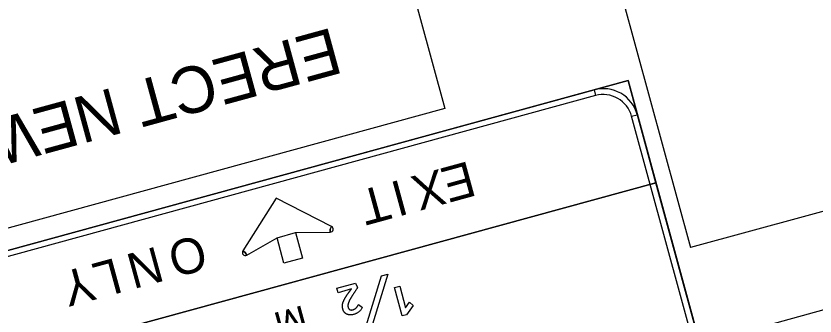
# Model space of a CAD drawing. Extents: x 2001876 to 2025694, y 804561 to 868938.
# Drawn here: x 2011142.2 to 2011486.7, y 826229.8 to 826359 of the extents above; entities that cross this region are included whole.
import ezdxf

# ---------------------------------------------------------------- set-up
doc = ezdxf.new("R2010")
doc.units = 0
for name, color, linetype in [('RD_PD_CLEAR ZONE', 7, 'Continuous'), ('TR SN EXTRUDED PANEL SIGNS - GROUND MOUNTED', 7, 'Continuous'), ('TR SN EXTRUDED PANEL SIGNS- MOUNTED OVERHEAD', 7, 'Continuous')]:
    doc.layers.add(name, color=color, linetype=linetype)

msp = doc.modelspace()

# ---------------------------------------------------------------- linework, layer by layer
at = {"layer": 'RD_PD_CLEAR ZONE'}
msp.add_arc((2017172.81, 828276.7), 5729.58, 180.60373, 207.54541, dxfattribs=at)
at = {"layer": 'TR SN EXTRUDED PANEL SIGNS - GROUND MOUNTED'}
msp.add_line((2011436.97, 826217.9), (2011681.51, 826284.75), dxfattribs=at)
msp.add_lwpolyline([(2011657.96, 826320.35), (2011432.98, 826259.24)], dxfattribs=at)
at = {"layer": 'TR SN EXTRUDED PANEL SIGNS- MOUNTED OVERHEAD'}
for p, q in [((2011356.3, 826539.76), (2011432.98, 826259.24)), ((2011391.4, 826327.13), (2011392.06, 826324.68)), ((2011407.62, 826315.81), (2011410.07, 826316.47)), ((2011278.28, 826268.28), (2011277.69, 826267.16)), ((2011277.69, 826267.16), (2011277.71, 826265.89)), ((2011241.04, 826257.14), (2011239.96, 826257.8)), ((2011241.67, 826256.04), (2011241.04, 826257.14))]:
    msp.add_line(p, q, dxfattribs=at)
for points in [[(2011327.14, 826319.09), (2010732.52, 826156.54), (2010704.76, 826258.09), (2011299.38, 826420.64)], [(2011406.06, 826331.14), (2011098.16, 826246.97), (2011110.18, 826202.98), (2011418.08, 826287.15), (2011406.06, 826331.14)], [(2011418.08, 826287.15), (2011110.18, 826202.98), (2011098.16, 826246.97), (2011406.06, 826331.14)], [(2011462.17, 826125.87), (2011154.27, 826041.7), (2011098.16, 826246.97), (2011406.06, 826331.14)], [(2011392.06, 826324.68), (2011113.49, 826248.53), (2011112.82, 826250.98), (2011391.4, 826327.13), (2011392.06, 826324.68)], [(2011415.64, 826286.48), (2011407.62, 826315.81), (2011410.07, 826316.47), (2011418.08, 826287.15), (2011415.64, 826286.48)], [(2011418.08, 826287.15), (2011110.18, 826202.98), (2011154.27, 826041.7), (2011462.17, 826125.87), (2011418.08, 826287.15)], [(2011455.72, 826139.86), (2011415.64, 826286.48), (2011418.08, 826287.15), (2011458.16, 826140.53), (2011455.72, 826139.86)], [(2011254.36, 826280.47), (2011239.96, 826257.8), (2011241.04, 826257.14), (2011241.67, 826256.04), (2011254.73, 826263.51), (2011262.67, 826265.68), (2011277.71, 826265.89), (2011277.69, 826267.16), (2011278.28, 826268.28), (2011254.36, 826280.47)], [(2011265.68, 826254.68), (2011257.73, 826252.51), (2011254.73, 826263.51), (2011262.67, 826265.68), (2011265.68, 826254.68)], [(2011295.89, 826226.3), (2011293.14, 826225.55), (2011299.74, 826247.05), (2011302.49, 826247.8), (2011295.89, 826226.3)], [(2011313.4, 826234.34), (2011310.57, 826230.32), (2011308.71, 826229.81), (2011305.36, 826242.05), (2011307.64, 826242.68), (2011310.18, 826233.35), (2011311.89, 826235.8), (2011313.4, 826234.34)]]:
    msp.add_lwpolyline(points, close=True, dxfattribs=at)
for points in [[(2011283.62, 826236.66), (2011283.67, 826236.77), (2011283.73, 826236.87), (2011283.78, 826236.98), (2011283.84, 826237.09), (2011283.9, 826237.21), (2011283.97, 826237.32), (2011284.03, 826237.44), (2011284.1, 826237.55), (2011284.17, 826237.67), (2011284.24, 826237.79), (2011284.32, 826237.91), (2011284.39, 826238.04), (2011284.47, 826238.16), (2011284.55, 826238.29), (2011284.63, 826238.42), (2011284.69, 826238.51), (2011284.75, 826238.6), (2011284.82, 826238.7), (2011284.88, 826238.79), (2011284.95, 826238.89), (2011285.01, 826238.99), (2011285.08, 826239.09), (2011285.15, 826239.19), (2011285.22, 826239.29), (2011285.29, 826239.39), (2011285.37, 826239.5), (2011285.44, 826239.6), (2011285.52, 826239.71), (2011285.6, 826239.82), (2011285.68, 826239.93), (2011285.76, 826240.04), (2011285.84, 826240.15), (2011285.92, 826240.26), (2011286.01, 826240.37), (2011286.09, 826240.49), (2011286.18, 826240.6), (2011286.27, 826240.72), (2011286.36, 826240.84), (2011286.45, 826240.96), (2011286.55, 826241.08), (2011286.64, 826241.2), (2011286.74, 826241.33), (2011286.83, 826241.45), (2011281.04, 826239.83), (2011280.51, 826241.79), (2011288.58, 826244), (2011289.47, 826242.05), (2011289.35, 826241.86), (2011289.22, 826241.67), (2011289.1, 826241.48), (2011288.98, 826241.3), (2011288.86, 826241.11), (2011288.74, 826240.93), (2011288.62, 826240.75), (2011288.51, 826240.58), (2011288.39, 826240.41), (2011288.28, 826240.24), (2011288.17, 826240.07), (2011288.06, 826239.9), (2011287.95, 826239.74), (2011287.85, 826239.58), (2011287.74, 826239.43), (2011287.64, 826239.27), (2011287.54, 826239.12), (2011287.44, 826238.96), (2011287.33, 826238.81), (2011287.23, 826238.65), (2011287.13, 826238.5), (2011287.04, 826238.35), (2011286.95, 826238.2), (2011286.85, 826238.06), (2011286.77, 826237.91), (2011286.68, 826237.77), (2011286.6, 826237.63), (2011286.52, 826237.5), (2011286.44, 826237.36), (2011286.36, 826237.23), (2011286.29, 826237.1), (2011286.22, 826236.97), (2011286.15, 826236.84), (2011286.08, 826236.71), (2011286.01, 826236.58), (2011285.95, 826236.45), (2011285.88, 826236.33), (2011285.83, 826236.2), (2011285.77, 826236.08), (2011285.72, 826235.95), (2011285.67, 826235.83), (2011285.62, 826235.72), (2011285.58, 826235.6), (2011285.54, 826235.48), (2011285.5, 826235.37), (2011285.46, 826235.26), (2011285.43, 826235.15), (2011285.4, 826235.04), (2011285.38, 826234.94), (2011285.36, 826234.84), (2011285.34, 826234.74), (2011285.32, 826234.64), (2011285.31, 826234.55)], [(2011289.91, 826234.79), (2011291.65, 826233.52), (2011291.49, 826233.28), (2011291.33, 826233.04), (2011291.17, 826232.81), (2011291.01, 826232.6), (2011290.85, 826232.4), (2011290.68, 826232.21), (2011290.51, 826232.02), (2011290.34, 826231.85), (2011290.16, 826231.68), (2011289.98, 826231.53), (2011289.79, 826231.38), (2011289.59, 826231.25), (2011289.4, 826231.12), (2011289.19, 826231), (2011288.98, 826230.9), (2011288.76, 826230.8), (2011288.54, 826230.7), (2011288.3, 826230.62), (2011288.06, 826230.54), (2011287.8, 826230.46), (2011287.64, 826230.42), (2011287.49, 826230.38), (2011287.34, 826230.35), (2011287.18, 826230.32), (2011287.03, 826230.3), (2011286.89, 826230.28), (2011286.74, 826230.27), (2011286.6, 826230.26), (2011286.45, 826230.25), (2011286.31, 826230.25), (2011286.17, 826230.25), (2011286.05, 826230.26), (2011285.92, 826230.27), (2011285.8, 826230.28), (2011285.68, 826230.3), (2011285.56, 826230.32), (2011285.45, 826230.35), (2011285.33, 826230.38), (2011285.22, 826230.41), (2011285.11, 826230.45), (2011285.01, 826230.49), (2011284.9, 826230.53), (2011284.8, 826230.58), (2011284.7, 826230.63), (2011284.6, 826230.69), (2011284.5, 826230.74), (2011284.41, 826230.81), (2011284.32, 826230.87), (2011284.23, 826230.94), (2011284.14, 826231.02), (2011284.06, 826231.09), (2011283.97, 826231.17), (2011283.89, 826231.26), (2011283.82, 826231.35), (2011283.74, 826231.44), (2011283.68, 826231.53), (2011283.61, 826231.62), (2011283.55, 826231.71), (2011283.49, 826231.81), (2011283.43, 826231.91), (2011283.38, 826232.01), (2011283.33, 826232.12), (2011283.28, 826232.23), (2011283.23, 826232.34), (2011283.19, 826232.46), (2011283.15, 826232.58), (2011283.11, 826232.7), (2011283.07, 826232.83), (2011283.04, 826232.98), (2011283, 826233.13), (2011282.97, 826233.29), (2011282.95, 826233.44), (2011282.93, 826233.59), (2011282.92, 826233.75), (2011282.91, 826233.9), (2011282.91, 826234.06), (2011282.91, 826234.22), (2011282.91, 826234.37), (2011282.92, 826234.47), (2011282.93, 826234.57), (2011282.94, 826234.67), (2011282.96, 826234.78), (2011282.98, 826234.88), (2011283, 826234.99), (2011283.03, 826235.1), (2011283.05, 826235.21), (2011283.09, 826235.32), (2011283.12, 826235.43), (2011283.16, 826235.55), (2011283.2, 826235.67), (2011283.24, 826235.78), (2011283.28, 826235.9), (2011283.33, 826236.02), (2011283.38, 826236.15), (2011283.42, 826236.25), (2011283.47, 826236.35), (2011283.52, 826236.45), (2011283.57, 826236.55), (2011283.62, 826236.66)], [(2011285.31, 826234.55), (2011285.3, 826234.45), (2011285.3, 826234.35), (2011285.3, 826234.26), (2011285.3, 826234.16), (2011285.3, 826234.07), (2011285.31, 826233.98), (2011285.32, 826233.88), (2011285.33, 826233.79), (2011285.35, 826233.7), (2011285.37, 826233.61), (2011285.39, 826233.52), (2011285.44, 826233.37), (2011285.5, 826233.23), (2011285.56, 826233.09), (2011285.64, 826232.97), (2011285.73, 826232.85), (2011285.83, 826232.75), (2011285.94, 826232.65), (2011286.06, 826232.57), (2011286.16, 826232.51), (2011286.27, 826232.47), (2011286.39, 826232.43), (2011286.52, 826232.4), (2011286.65, 826232.38), (2011286.75, 826232.37), (2011286.85, 826232.37), (2011286.96, 826232.38), (2011287.07, 826232.39), (2011287.18, 826232.4), (2011287.3, 826232.43), (2011287.43, 826232.46), (2011287.53, 826232.49), (2011287.62, 826232.52), (2011287.72, 826232.55), (2011287.81, 826232.59), (2011287.91, 826232.63), (2011288, 826232.67), (2011288.09, 826232.72), (2011288.17, 826232.77), (2011288.26, 826232.82), (2011288.34, 826232.87), (2011288.43, 826232.92), (2011288.51, 826232.98), (2011288.59, 826233.04), (2011288.66, 826233.11), (2011288.74, 826233.17), (2011288.81, 826233.24), (2011288.88, 826233.31), (2011288.95, 826233.38), (2011289.02, 826233.45), (2011289.08, 826233.53), (2011289.15, 826233.61), (2011289.21, 826233.69), (2011289.28, 826233.77), (2011289.35, 826233.86), (2011289.41, 826233.95), (2011289.47, 826234.05), (2011289.54, 826234.15), (2011289.6, 826234.25), (2011289.66, 826234.35), (2011289.73, 826234.46), (2011289.79, 826234.56), (2011289.85, 826234.68), (2011289.91, 826234.79), (2011289.91, 826234.79)]]:
    msp.add_lwpolyline(points, dxfattribs=at)
for centre, radius, start, end in [((2011395.4, 826312.47), 15.2, 15.2886, 105.2889), ((2011395.4, 826312.47), 12.67, 15.2886, 105.2889), ((2011277.69, 826267.16), 1.27, 270.8161, 62.2637), ((2011241.04, 826257.14), 1.27, 148.314, 299.7616)]:
    msp.add_arc(centre, radius, start, end, dxfattribs=at)

# ---------------------------------------------------------------- texts
for s, height, p in [('ERECT NEW SIGN BRIDGE STRUCTURE.', 20, (2011278.66, 826354.15)), ('E', 15.2, (2011337.45, 826296.62)), ('X', 15.2, (2011324.86, 826293.18)), ('I', 15.2, (2011308.21, 826288.63)), ('T', 15.2, (2011300.92, 826286.64)), ('O', 15.2, (2011221.81, 826265.01)), ('N', 15.2, (2011202.93, 826259.85)), ('L', 15.2, (2011185.03, 826254.96)), ('Y', 15.2, (2011173.69, 826251.86)), ('M', 12.67, (2011266.07, 826234.56))]:
    msp.add_text(s, height=height, rotation=195.2888, dxfattribs=at).set_placement(p)

doc.saveas('drawing.dxf')
